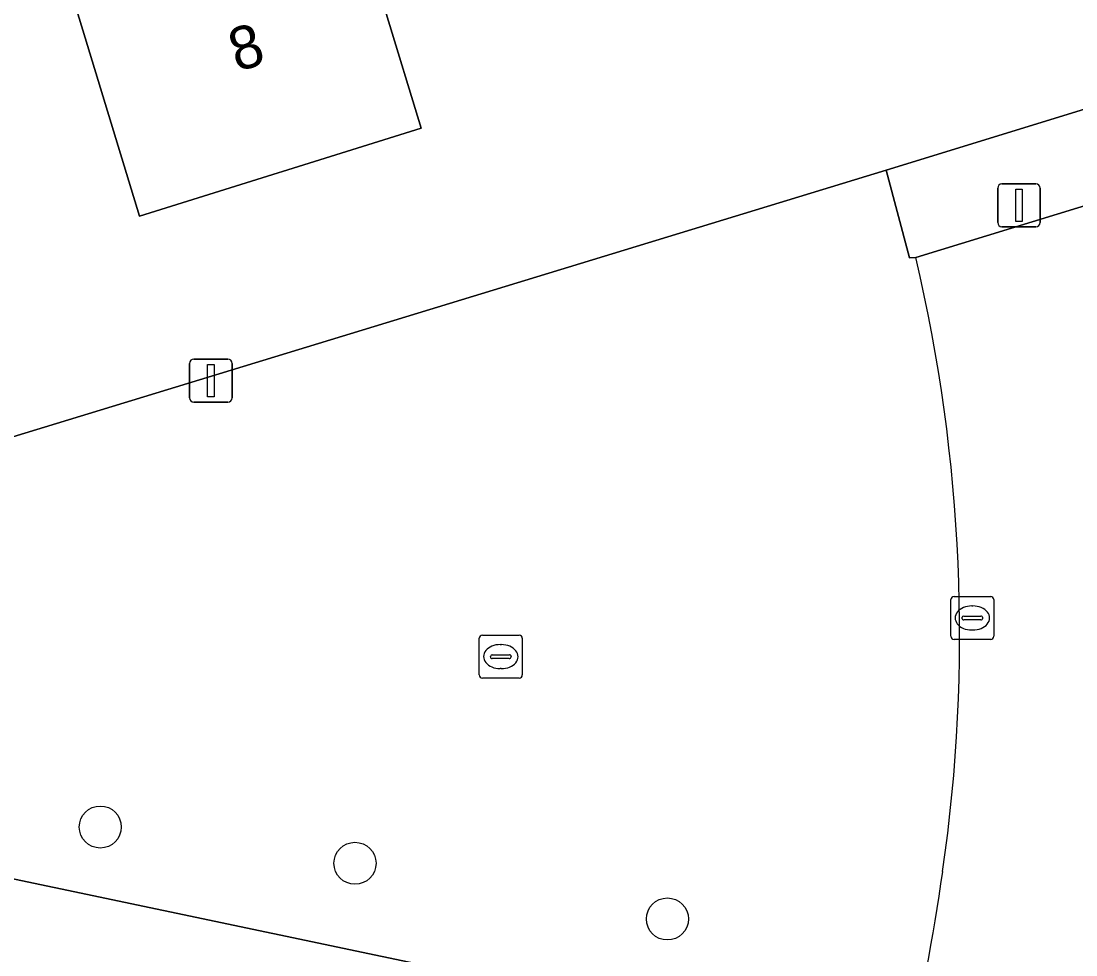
# Model space of a CAD drawing. Extents: x 157320 to 158835, y 386650 to 388491.
# Drawn here: x 158108.73 to 158133.27, y 387517.23 to 387538.95 of the extents above; entities that cross this region are included whole.
import ezdxf

# ---------------------------------------------------------------- set-up
doc = ezdxf.new("R2010")
doc.units = 0
for name, color, linetype in [('IMGEO_Boom', 7, 'Continuous'), ('IMGEO_Erf', 7, 'Continuous'), ('IMGEO_Groenvoorziening', 7, 'Continuous'), ('IMGEO_Kolk', 7, 'Continuous'), ('IMGEO_Lichtmast', 7, 'Continuous'), ('IMGEO_Muur', 7, 'Continuous'), ('IMGEO_Pand', 7, 'Continuous'), ('IMGEO_Pand_nummerreeks', 7, 'Continuous'), ('IMGEO_Rijbaan_lokaal_gesloten', 7, 'Continuous'), ('IMGEO_Rijbaan_lokaal_open', 7, 'Continuous')]:
    doc.layers.add(name, color=color, linetype=linetype)

msp = doc.modelspace()

# ---------------------------------------------------------------- linework, layer by layer
at = {"layer": 'IMGEO_Boom'}
for centre in [(158110.573, 387520.207), (158116.499, 387519.364), (158123.768, 387518.068)]:
    msp.add_circle(centre, 0.489, dxfattribs=at)
at = {"layer": 'IMGEO_Erf'}
for points in [[(158102.713, 387527.508), (158128.861, 387535.488), (158134.882, 387537.342), (158138.425, 387538.432), (158149.445, 387541.825), (158159.693, 387544.98), (158170.968, 387548.452), (158183.516, 387552.302)], [(158124.618, 387515.619), (158102.005, 387520.372)]]:
    msp.add_lwpolyline(points, dxfattribs=at)
msp.add_lwpolyline([(158117.63, 387550.12), (158118.28, 387547.996), (158119.729, 387543.243), (158116.295, 387542.184), (158117.898, 387536.919), (158118.037, 387536.461), (158111.488, 387534.42), (158110.026, 387539.202), (158108.428, 387544.429), (158112.716, 387545.74), (158111.9, 387548.41)], close=True, dxfattribs=at)
at = {"layer": 'IMGEO_Groenvoorziening'}
msp.add_lwpolyline([(158135.539, 387535.291), (158134.882, 387537.342), (158128.861, 387535.488), (158129.401, 387533.449), (158129.549, 387533.453)], close=True, dxfattribs=at)
at = {"layer": 'IMGEO_Kolk'}
for p, q in [((158130.362, 387524.644), (158130.362, 387525.496)), ((158130.437, 387525.57), (158131.289, 387525.57)), ((158131.363, 387525.496), (158131.363, 387524.644)), ((158130.85, 387525.35), (158130.875, 387525.35)), ((158130.621, 387525.064), (158130.621, 387525.076)), ((158131.059, 387525.027), (158130.661, 387525.027)), ((158130.664, 387525.113), (158131.062, 387525.113)), ((158131.105, 387525.076), (158131.105, 387525.064)), ((158130.873, 387524.79), (158130.848, 387524.79)), ((158119.391, 387523.745), (158119.391, 387524.597)), ((158119.466, 387524.671), (158120.318, 387524.671)), ((158120.392, 387524.597), (158120.392, 387523.745)), ((158131.289, 387524.57), (158130.437, 387524.57)), ((158119.879, 387524.451), (158119.904, 387524.451)), ((158119.65, 387524.165), (158119.65, 387524.177)), ((158120.088, 387524.128), (158119.69, 387524.128)), ((158119.693, 387524.214), (158120.091, 387524.214)), ((158120.134, 387524.177), (158120.134, 387524.165)), ((158119.902, 387523.891), (158119.877, 387523.891)), ((158120.318, 387523.671), (158119.466, 387523.671))]:
    msp.add_line(p, q, dxfattribs=at)
for points in [[(158130.362, 387524.644), (158130.362, 387525.496)], [(158130.437, 387525.57), (158131.289, 387525.57)], [(158131.363, 387525.496), (158131.363, 387524.644)], [(158119.391, 387523.745), (158119.391, 387524.597)], [(158119.466, 387524.671), (158120.318, 387524.671)], [(158120.392, 387524.597), (158120.392, 387523.745)], [(158131.289, 387524.57), (158130.437, 387524.57)], [(158120.318, 387523.671), (158119.466, 387523.671)]]:
    msp.add_lwpolyline(points, dxfattribs=at)
for centre, radius, start, end in [((158130.439, 387525.494), 0.0765, 91.552, 178.448), ((158130.439, 387525.494), 0.0765, 91.552, 178.448), ((158131.287, 387525.494), 0.0765, 1.552, 88.448), ((158131.287, 387525.494), 0.0765, 1.552, 88.448), ((158130.661, 387525.073), 0.0403, 85.8775, 175.7526), ((158130.658, 387525.063), 0.0366, 178.938, 274.7102), ((158131.062, 387525.07), 0.043, 264.8664, 352.4533), ((158131.066, 387525.075), 0.0386, 1.7309, 96.639), ((158119.468, 387524.595), 0.0765, 91.552, 178.448), ((158119.468, 387524.595), 0.0765, 91.552, 178.448), ((158120.316, 387524.595), 0.0765, 1.552, 88.448), ((158120.316, 387524.595), 0.0765, 1.552, 88.448), ((158130.439, 387524.646), 0.0765, 181.552, 268.448), ((158130.439, 387524.646), 0.0765, 181.552, 268.448), ((158131.287, 387524.646), 0.0765, 271.552, 358.448), ((158131.287, 387524.646), 0.0765, 271.552, 358.448), ((158119.69, 387524.174), 0.0403, 85.8775, 175.7526), ((158119.687, 387524.164), 0.0366, 178.938, 274.7102), ((158120.091, 387524.171), 0.043, 264.8664, 352.4533), ((158120.095, 387524.176), 0.0386, 1.7309, 96.639), ((158119.468, 387523.747), 0.0765, 181.552, 268.448), ((158119.468, 387523.747), 0.0765, 181.552, 268.448), ((158120.316, 387523.747), 0.0765, 271.552, 358.448), ((158120.316, 387523.747), 0.0765, 271.552, 358.448)]:
    msp.add_arc(centre, radius, start, end, dxfattribs=at)
for centre, major_axis, ratio, start_param, end_param in [((158130.849, 387525.07), (-0.387, 0.002), 0.722429, 4.712389, 7.853982), ((158130.874, 387525.07), (-0.39, 0.002), 0.717154, 1.570796, 4.712389), ((158119.878, 387524.171), (-0.387, 0.002), 0.722429, 4.712389, 7.853982), ((158119.903, 387524.171), (-0.39, 0.002), 0.717154, 1.570796, 4.712389)]:
    msp.add_ellipse(centre, major_axis=major_axis, ratio=ratio, start_param=start_param, end_param=end_param, dxfattribs=at)
at = {"layer": 'IMGEO_Lichtmast'}
for p, q in [((158131.452, 387534.27), (158131.452, 387535.07)), ((158131.452, 387535.07), (158131.452, 387534.27)), ((158131.552, 387535.17), (158132.342, 387535.17)), ((158132.342, 387535.17), (158131.552, 387535.17)), ((158132.442, 387535.07), (158132.442, 387534.27)), ((158132.442, 387534.27), (158132.442, 387535.07)), ((158132.342, 387534.17), (158131.552, 387534.17)), ((158131.552, 387534.17), (158132.342, 387534.17)), ((158112.651, 387530.193), (158112.651, 387530.993)), ((158112.651, 387530.993), (158112.651, 387530.193)), ((158112.751, 387531.093), (158113.541, 387531.093)), ((158113.541, 387531.093), (158112.751, 387531.093)), ((158113.641, 387530.993), (158113.641, 387530.193)), ((158113.641, 387530.193), (158113.641, 387530.993)), ((158113.541, 387530.093), (158112.751, 387530.093)), ((158112.751, 387530.093), (158113.541, 387530.093))]:
    msp.add_line(p, q, dxfattribs=at)
for points in [[(158131.872, 387535.045), (158132.022, 387535.045), (158132.022, 387534.295), (158131.872, 387534.295), (158131.872, 387535.045)], [(158113.071, 387530.968), (158113.221, 387530.968), (158113.221, 387530.218), (158113.071, 387530.218), (158113.071, 387530.968)]]:
    msp.add_lwpolyline(points, dxfattribs=at)
for centre, start, end in [((158131.552, 387535.07), 90, 180), ((158131.552, 387535.07), 90, 180), ((158132.342, 387535.07), 0, 90), ((158132.342, 387535.07), 360, 90), ((158131.552, 387534.27), 180, 270), ((158131.552, 387534.27), 180, 270), ((158132.342, 387534.27), 270, 0), ((158132.342, 387534.27), 270, 0), ((158112.751, 387530.993), 90, 180), ((158112.751, 387530.993), 90, 180), ((158113.541, 387530.993), 0, 90), ((158113.541, 387530.993), 360, 90), ((158112.751, 387530.193), 180, 270), ((158112.751, 387530.193), 180, 270), ((158113.541, 387530.193), 270, 0), ((158113.541, 387530.193), 270, 0)]:
    msp.add_arc(centre, 0.1, start, end, dxfattribs=at)
at = {"layer": 'IMGEO_Muur'}
msp.add_lwpolyline([(158124.618, 387515.619), (158102.005, 387520.372)], dxfattribs=at)
at = {"layer": 'IMGEO_Pand'}
msp.add_lwpolyline([(158119.729, 387543.243), (158118.28, 387547.996), (158117.63, 387550.12), (158111.9, 387548.41), (158112.716, 387545.74), (158108.428, 387544.429), (158110.026, 387539.202), (158111.488, 387534.42), (158118.037, 387536.461), (158117.898, 387536.919), (158116.295, 387542.184)], close=True, dxfattribs=at)
at = {"layer": 'IMGEO_Rijbaan_lokaal_gesloten'}
msp.add_lwpolyline([(158139.204, 387530.513), (158139.105, 387530.805), (158137.494, 387535.889), (158135.539, 387535.291), (158129.549, 387533.453)], dxfattribs=at)
for centre, radius, start, end in [((158092.168, 387524.668), 38.399, 351.7699, 13.2256), ((158093.09, 387524.18), 37.419, 345.2282, 352.3076)]:
    msp.add_arc(centre, radius, start, end, dxfattribs=at)
at = {"layer": 'IMGEO_Rijbaan_lokaal_open'}
for points in [[(158129.549, 387533.453), (158129.401, 387533.449), (158128.861, 387535.488), (158102.713, 387527.508)], [(158095.964, 387526.956), (158096.537, 387525.154), (158097.594, 387521.568), (158097.702, 387521.284), (158102.005, 387520.372), (158124.618, 387515.619), (158129.272, 387514.639)]]:
    msp.add_lwpolyline(points, dxfattribs=at)
for centre, radius, start, end in [((158092.168, 387524.668), 38.399, 351.7699, 13.2256), ((158093.09, 387524.18), 37.419, 345.2282, 352.3076)]:
    msp.add_arc(centre, radius, start, end, dxfattribs=at)

# ---------------------------------------------------------------- texts
at = {"layer": 'IMGEO_Pand_nummerreeks'}
msp.add_text('8', height=1, rotation=17.3097, dxfattribs=at).set_placement((158113.754, 387537.765))

doc.saveas('drawing.dxf')
